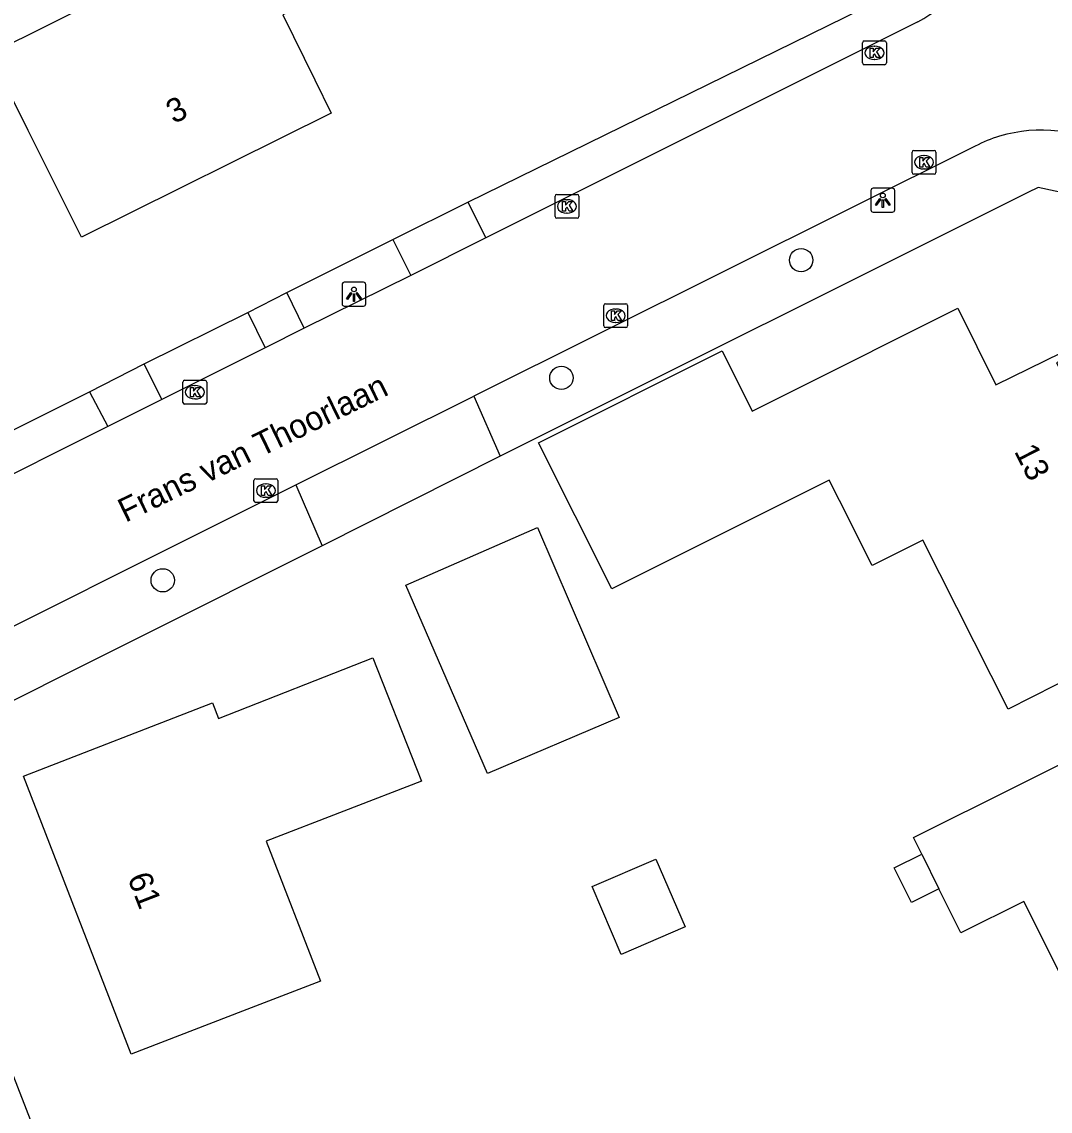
# Model space of a CAD drawing. Extents: x 157321 to 158827, y 386650 to 388532.
# Drawn here: x 158196.57 to 158239.72, y 387106.26 to 387151.98 of the extents above; entities that cross this region are included whole.
import ezdxf

# ---------------------------------------------------------------- set-up
doc = ezdxf.new("R2010")
doc.units = 0
for name, color, linetype in [('IMGEO_Boom', 7, 'Continuous'), ('IMGEO_Groenvoorziening', 7, 'Continuous'), ('IMGEO_Kolk', 7, 'Continuous'), ('IMGEO_Lichtpunt', 7, 'Continuous'), ('IMGEO_Openbare_ruimte_label', 7, 'Continuous'), ('IMGEO_Pand', 7, 'Continuous'), ('IMGEO_Pand_nummerreeks', 7, 'Continuous'), ('IMGEO_Rijbaan_lokaal_gesloten', 7, 'Continuous'), ('IMGEO_Voetpad_open', 7, 'Continuous')]:
    doc.layers.add(name, color=color, linetype=linetype)

msp = doc.modelspace()

# ---------------------------------------------------------------- linework, layer by layer
at = {"layer": 'IMGEO_Boom'}
for centre in [(158229.268, 387141.976), (158219.208, 387137.036), (158202.481, 387128.541)]:
    msp.add_circle(centre, 0.489, dxfattribs=at)
at = {"layer": 'IMGEO_Groenvoorziening'}
for points in [[(158215.288, 387144.405), (158234.705, 387153.947), (158234.987, 387154.127), (158235.248, 387154.335), (158235.487, 387154.569), (158235.655, 387154.773)], [(158242.976, 387143.859), (158242.788, 387144.259), (158239.212, 387145.028), (158238.788, 387144.816), (158216.637, 387133.751)], [(158207.688, 387140.62), (158212.141, 387142.841)], [(158201.703, 387137.626), (158206.059, 387139.781)], [(158185.407, 387131.357), (158188.597, 387131.05), (158199.403, 387136.448)], [(158209.166, 387129.993), (158193.552, 387122.165), (158192.002, 387118.576)]]:
    msp.add_lwpolyline(points, dxfattribs=at)
at = {"layer": 'IMGEO_Kolk'}
for p, q in [((158231.846, 387150.249), (158231.846, 387151.101)), ((158231.921, 387151.175), (158232.773, 387151.175)), ((158232.334, 387150.955), (158232.359, 387150.955)), ((158232.847, 387151.101), (158232.847, 387150.249)), ((158232.773, 387150.175), (158231.921, 387150.175)), ((158232.357, 387150.395), (158232.332, 387150.395)), ((158233.925, 387145.655), (158233.925, 387146.507)), ((158234, 387146.581), (158234.852, 387146.581)), ((158234.926, 387146.507), (158234.926, 387145.655)), ((158234.413, 387146.361), (158234.438, 387146.361)), ((158234.852, 387145.581), (158234, 387145.581)), ((158234.436, 387145.801), (158234.411, 387145.801)), ((158218.942, 387143.806), (158218.942, 387144.658)), ((158219.017, 387144.732), (158219.869, 387144.732)), ((158219.943, 387144.658), (158219.943, 387143.806)), ((158219.43, 387144.512), (158219.455, 387144.512)), ((158219.869, 387143.732), (158219.017, 387143.732)), ((158219.453, 387143.952), (158219.428, 387143.952)), ((158220.988, 387139.22), (158220.988, 387140.072)), ((158221.063, 387140.146), (158221.915, 387140.146)), ((158221.989, 387140.072), (158221.989, 387139.22)), ((158221.476, 387139.926), (158221.501, 387139.926)), ((158221.915, 387139.146), (158221.063, 387139.146)), ((158221.499, 387139.366), (158221.474, 387139.366)), ((158203.326, 387136.008), (158203.326, 387136.86)), ((158203.401, 387136.934), (158204.253, 387136.934)), ((158204.327, 387136.86), (158204.327, 387136.008)), ((158203.814, 387136.714), (158203.839, 387136.714)), ((158204.253, 387135.934), (158203.401, 387135.934)), ((158203.837, 387136.154), (158203.812, 387136.154)), ((158206.311, 387131.88), (158206.311, 387132.732)), ((158206.386, 387132.806), (158207.238, 387132.806)), ((158207.312, 387132.732), (158207.312, 387131.88)), ((158206.799, 387132.586), (158206.824, 387132.586)), ((158207.238, 387131.806), (158206.386, 387131.806)), ((158206.822, 387132.026), (158206.797, 387132.026))]:
    msp.add_line(p, q, dxfattribs=at)
for points in [[(158231.846, 387150.249), (158231.846, 387151.101)], [(158231.921, 387151.175), (158232.773, 387151.175)], [(158232.847, 387151.101), (158232.847, 387150.249)], [(158232.167, 387150.875), (158232.29, 387150.875), (158232.29, 387150.724), (158232.42, 387150.875), (158232.584, 387150.875), (158232.438, 387150.724), (158232.591, 387150.475), (158232.439, 387150.475), (158232.354, 387150.639), (158232.29, 387150.572), (158232.29, 387150.475), (158232.167, 387150.475), (158232.167, 387150.875)], [(158232.773, 387150.175), (158231.921, 387150.175)], [(158233.925, 387145.655), (158233.925, 387146.507)], [(158234, 387146.581), (158234.852, 387146.581)], [(158234.926, 387146.507), (158234.926, 387145.655)], [(158234.246, 387146.281), (158234.369, 387146.281), (158234.369, 387146.13), (158234.499, 387146.281), (158234.663, 387146.281), (158234.517, 387146.13), (158234.67, 387145.881), (158234.518, 387145.881), (158234.433, 387146.045), (158234.369, 387145.978), (158234.369, 387145.881), (158234.246, 387145.881), (158234.246, 387146.281)], [(158234.852, 387145.581), (158234, 387145.581)], [(158218.942, 387143.806), (158218.942, 387144.658)], [(158219.017, 387144.732), (158219.869, 387144.732)], [(158219.943, 387144.658), (158219.943, 387143.806)], [(158219.263, 387144.432), (158219.386, 387144.432), (158219.386, 387144.281), (158219.516, 387144.432), (158219.68, 387144.432), (158219.534, 387144.281), (158219.687, 387144.032), (158219.535, 387144.032), (158219.45, 387144.196), (158219.386, 387144.129), (158219.386, 387144.032), (158219.263, 387144.032), (158219.263, 387144.432)], [(158219.869, 387143.732), (158219.017, 387143.732)], [(158220.988, 387139.22), (158220.988, 387140.072)], [(158221.063, 387140.146), (158221.915, 387140.146)], [(158221.989, 387140.072), (158221.989, 387139.22)], [(158221.309, 387139.846), (158221.432, 387139.846), (158221.432, 387139.695), (158221.562, 387139.846), (158221.726, 387139.846), (158221.58, 387139.695), (158221.733, 387139.446), (158221.581, 387139.446), (158221.496, 387139.61), (158221.432, 387139.543), (158221.432, 387139.446), (158221.309, 387139.446), (158221.309, 387139.846)], [(158221.915, 387139.146), (158221.063, 387139.146)], [(158203.326, 387136.008), (158203.326, 387136.86)], [(158203.401, 387136.934), (158204.253, 387136.934)], [(158204.327, 387136.86), (158204.327, 387136.008)], [(158203.647, 387136.634), (158203.77, 387136.634), (158203.77, 387136.483), (158203.9, 387136.634), (158204.064, 387136.634), (158203.918, 387136.483), (158204.071, 387136.234), (158203.919, 387136.234), (158203.834, 387136.398), (158203.77, 387136.331), (158203.77, 387136.234), (158203.647, 387136.234), (158203.647, 387136.634)], [(158204.253, 387135.934), (158203.401, 387135.934)], [(158206.311, 387131.88), (158206.311, 387132.732)], [(158206.386, 387132.806), (158207.238, 387132.806)], [(158207.312, 387132.732), (158207.312, 387131.88)], [(158206.632, 387132.506), (158206.755, 387132.506), (158206.755, 387132.355), (158206.885, 387132.506), (158207.049, 387132.506), (158206.903, 387132.355), (158207.056, 387132.106), (158206.904, 387132.106), (158206.819, 387132.27), (158206.755, 387132.203), (158206.755, 387132.106), (158206.632, 387132.106), (158206.632, 387132.506)], [(158207.238, 387131.806), (158206.386, 387131.806)]]:
    msp.add_lwpolyline(points, dxfattribs=at)
for centre, start, end in [((158231.923, 387151.099), 91.552, 178.448), ((158231.923, 387151.099), 91.552, 178.448), ((158232.771, 387151.099), 1.552, 88.448), ((158232.771, 387151.099), 1.552, 88.448), ((158231.923, 387150.251), 181.552, 268.448), ((158231.923, 387150.251), 181.552, 268.448), ((158232.771, 387150.251), 271.552, 358.448), ((158232.771, 387150.251), 271.552, 358.448), ((158234.002, 387146.505), 91.552, 178.448), ((158234.002, 387146.505), 91.552, 178.448), ((158234.85, 387146.505), 1.552, 88.448), ((158234.85, 387146.505), 1.552, 88.448), ((158234.002, 387145.657), 181.552, 268.448), ((158234.002, 387145.657), 181.552, 268.448), ((158234.85, 387145.657), 271.552, 358.448), ((158234.85, 387145.657), 271.552, 358.448), ((158219.019, 387144.656), 91.552, 178.448), ((158219.019, 387144.656), 91.552, 178.448), ((158219.867, 387144.656), 1.552, 88.448), ((158219.867, 387144.656), 1.552, 88.448), ((158219.019, 387143.808), 181.552, 268.448), ((158219.019, 387143.808), 181.552, 268.448), ((158219.867, 387143.808), 271.552, 358.448), ((158219.867, 387143.808), 271.552, 358.448), ((158221.065, 387140.07), 91.552, 178.448), ((158221.065, 387140.07), 91.552, 178.448), ((158221.913, 387140.07), 1.552, 88.448), ((158221.913, 387140.07), 1.552, 88.448), ((158221.065, 387139.222), 181.552, 268.448), ((158221.065, 387139.222), 181.552, 268.448), ((158221.913, 387139.222), 271.552, 358.448), ((158221.913, 387139.222), 271.552, 358.448), ((158203.403, 387136.858), 91.552, 178.448), ((158203.403, 387136.858), 91.552, 178.448), ((158204.251, 387136.858), 1.552, 88.448), ((158204.251, 387136.858), 1.552, 88.448), ((158203.403, 387136.01), 181.552, 268.448), ((158203.403, 387136.01), 181.552, 268.448), ((158204.251, 387136.01), 271.552, 358.448), ((158204.251, 387136.01), 271.552, 358.448), ((158206.388, 387132.73), 91.552, 178.448), ((158206.388, 387132.73), 91.552, 178.448), ((158207.236, 387132.73), 1.552, 88.448), ((158207.236, 387132.73), 1.552, 88.448), ((158206.388, 387131.882), 181.552, 268.448), ((158206.388, 387131.882), 181.552, 268.448), ((158207.236, 387131.882), 271.552, 358.448), ((158207.236, 387131.882), 271.552, 358.448)]:
    msp.add_arc(centre, 0.0765, start, end, dxfattribs=at)
for centre, major_axis, ratio, start_param, end_param in [((158232.333, 387150.675), (-0.387, 0.002), 0.722429, 4.712389, 7.853982), ((158232.358, 387150.675), (-0.39, 0.002), 0.717154, 1.570796, 4.712389), ((158234.412, 387146.081), (-0.387, 0.002), 0.722429, 4.712389, 7.853982), ((158234.437, 387146.081), (-0.39, 0.002), 0.717154, 1.570796, 4.712389), ((158219.429, 387144.232), (-0.387, 0.002), 0.722429, 4.712389, 7.853982), ((158219.454, 387144.232), (-0.39, 0.002), 0.717154, 1.570796, 4.712389), ((158221.475, 387139.646), (-0.387, 0.002), 0.722429, 4.712389, 7.853982), ((158221.5, 387139.646), (-0.39, 0.002), 0.717154, 1.570796, 4.712389), ((158203.813, 387136.434), (-0.387, 0.002), 0.722429, 4.712389, 7.853982), ((158203.838, 387136.434), (-0.39, 0.002), 0.717154, 1.570796, 4.712389), ((158206.798, 387132.306), (-0.387, 0.002), 0.722429, 4.712389, 7.853982), ((158206.823, 387132.306), (-0.39, 0.002), 0.717154, 1.570796, 4.712389)]:
    msp.add_ellipse(centre, major_axis=major_axis, ratio=ratio, start_param=start_param, end_param=end_param, dxfattribs=at)
at = {"layer": 'IMGEO_Lichtpunt'}
for p, q in [((158232.199, 387144.895), (158232.199, 387144.088)), ((158232.199, 387144.895), (158232.199, 387144.088)), ((158233.101, 387144.99), (158232.293, 387144.99)), ((158233.101, 387144.99), (158232.293, 387144.99)), ((158233.195, 387144.088), (158233.195, 387144.895)), ((158233.195, 387144.088), (158233.195, 387144.895)), ((158232.293, 387143.994), (158233.101, 387143.994)), ((158232.293, 387143.994), (158233.101, 387143.994)), ((158210.007, 387140.951), (158210.007, 387140.144)), ((158210.007, 387140.951), (158210.007, 387140.144)), ((158210.909, 387141.046), (158210.101, 387141.046)), ((158210.909, 387141.046), (158210.101, 387141.046)), ((158211.003, 387140.144), (158211.003, 387140.951)), ((158211.003, 387140.144), (158211.003, 387140.951)), ((158210.101, 387140.05), (158210.909, 387140.05)), ((158210.101, 387140.05), (158210.909, 387140.05))]:
    msp.add_line(p, q, dxfattribs=at)
for points in [[(158232.573, 387144.559), (158232.612, 387144.531), (158232.424, 387144.269), (158232.386, 387144.296), (158232.573, 387144.559)], [(158232.785, 387144.531), (158232.823, 387144.558), (158233.01, 387144.296), (158232.971, 387144.268), (158232.785, 387144.531)], [(158232.675, 387144.511), (158232.722, 387144.511), (158232.722, 387144.189), (158232.675, 387144.189), (158232.675, 387144.511)], [(158210.381, 387140.615), (158210.42, 387140.587), (158210.232, 387140.325), (158210.194, 387140.352), (158210.381, 387140.615)], [(158210.483, 387140.567), (158210.53, 387140.567), (158210.53, 387140.245), (158210.483, 387140.245), (158210.483, 387140.567)], [(158210.593, 387140.587), (158210.631, 387140.614), (158210.818, 387140.352), (158210.779, 387140.324), (158210.593, 387140.587)]]:
    msp.add_lwpolyline(points, dxfattribs=at)
for centre in [(158232.698, 387144.693), (158210.506, 387140.749)]:
    msp.add_circle(centre, 0.0994, dxfattribs=at)
for centre, start, end in [((158232.293, 387144.895), 90, 180), ((158232.293, 387144.895), 90, 180), ((158233.101, 387144.895), 0, 90), ((158233.101, 387144.895), 0, 90), ((158232.293, 387144.088), 180, 270), ((158232.293, 387144.088), 180, 270), ((158233.101, 387144.088), 270, 0), ((158233.101, 387144.088), 270, 360), ((158210.101, 387140.951), 90, 180), ((158210.101, 387140.951), 90, 180), ((158210.909, 387140.951), 0, 90), ((158210.909, 387140.951), 0, 90), ((158210.101, 387140.144), 180, 270), ((158210.101, 387140.144), 180, 270), ((158210.909, 387140.144), 270, 0), ((158210.909, 387140.144), 270, 360)]:
    msp.add_arc(centre, 0.0946, start, end, dxfattribs=at)
at = {"layer": 'IMGEO_Pand'}
for points in [[(158209.598, 387156.506), (158210.886, 387153.93), (158207.518, 387152.267), (158208.863, 387149.543), (158209.551, 387148.149), (158199.073, 387142.942), (158196.835, 387147.413), (158195.221, 387150.638), (158205.418, 387155.712), (158203.638, 387159.29), (158207.296, 387161.111)], [(158241.927, 387125.143), (158237.953, 387123.139), (158234.377, 387130.232), (158232.247, 387129.158), (158230.881, 387131.887), (158230.45, 387132.748), (158221.325, 387128.183), (158218.256, 387134.317), (158225.953, 387138.168), (158227.216, 387135.644), (158228.664, 387136.368), (158235.845, 387139.961), (158237.438, 387136.738), (158240.204, 387138.107), (158240.346, 387137.862), (158239.987, 387137.671), (158242.915, 387131.889), (158243.896, 387132.383), (158246.391, 387127.394), (158241.927, 387125.143)], [(158216.106, 387120.43), (158212.688, 387128.341), (158218.201, 387130.756), (158221.628, 387122.79), (158216.106, 387120.43)], [(158213.13, 387120.64), (158213.337, 387120.112), (158206.825, 387117.593), (158209.096, 387111.723), (158205.825, 387110.458), (158201.161, 387108.653), (158196.638, 387120.321), (158204.564, 387123.403), (158204.823, 387122.744), (158211.303, 387125.294), (158213.13, 387120.64)], [(158234.33, 387117.055), (158233.984, 387117.749), (158247.232, 387124.348)], [(158221.721, 387112.844), (158220.495, 387115.691), (158223.174, 387116.844), (158224.399, 387113.997), (158221.721, 387112.844)], [(158235.054, 387115.601), (158233.901, 387115.027), (158233.177, 387116.481), (158234.33, 387117.055)], [(158234.33, 387117.055), (158235.054, 387115.601)], [(158241.068, 387110.167), (158239.035, 387114.232), (158238.619, 387115.065), (158235.977, 387113.749), (158235.054, 387115.601)]]:
    msp.add_lwpolyline(points, dxfattribs=at)
at = {"layer": 'IMGEO_Rijbaan_lokaal_gesloten'}
for points in [[(158234.168, 387151.978), (158216.046, 387142.918)], [(158236.573, 387146.759), (158215.541, 387136.269)], [(158216.046, 387142.918), (158212.898, 387141.331)], [(158212.898, 387141.331), (158208.421, 387139.117)], [(158208.421, 387139.117), (158206.785, 387138.29)], [(158206.785, 387138.29), (158202.446, 387136.123)], [(158202.446, 387136.123), (158200.176, 387134.989)], [(158208.063, 387132.543), (158215.541, 387136.269)], [(158200.176, 387134.989), (158188.327, 387129.07)], [(158190.079, 387123.534), (158190.666, 387123.842), (158208.063, 387132.543)]]:
    msp.add_lwpolyline(points, dxfattribs=at)
for centre, radius, start, end in [((158231.303, 387157.381), 6.116, 297.9326, 341.5917), ((158239.347, 387141.384), 6.049, 59.8187, 106.8269), ((158239.339, 387141.409), 6.023, 106.8225, 117.3393)]:
    msp.add_arc(centre, radius, start, end, dxfattribs=at)
at = {"layer": 'IMGEO_Voetpad_open'}
for points in [[(158212.141, 387142.841), (158215.288, 387144.405)], [(158215.288, 387144.405), (158216.046, 387142.918)], [(158212.141, 387142.841), (158212.898, 387141.331)], [(158206.059, 387139.781), (158207.688, 387140.62)], [(158208.421, 387139.117), (158207.688, 387140.62)], [(158206.059, 387139.781), (158206.785, 387138.29)], [(158199.403, 387136.448), (158201.703, 387137.626)], [(158202.446, 387136.123), (158201.703, 387137.626)], [(158199.403, 387136.448), (158200.176, 387134.989)], [(158215.541, 387136.269), (158216.637, 387133.751)], [(158216.637, 387133.751), (158209.166, 387129.993)], [(158208.063, 387132.543), (158209.166, 387129.993)], [(158192.002, 387118.576), (158215.25, 387058.634), (158234.598, 387009.079), (158235.235, 387007.476)]]:
    msp.add_lwpolyline(points, dxfattribs=at)

# ---------------------------------------------------------------- texts
at = {"layer": 'IMGEO_Openbare_ruimte_label'}
msp.add_text('Frans van Thoorlaan', height=1, rotation=25.9242, dxfattribs=at).set_placement((158200.922, 387130.953))
at = {"layer": 'IMGEO_Pand_nummerreeks'}
for s, rotation, p in [('3', 26.4248, (158202.943, 387147.68)), ('13', 296.8601, (158238.192, 387133.955)), ('61', 291.1884, (158200.99, 387116.062))]:
    msp.add_text(s, height=1, rotation=rotation, dxfattribs=at).set_placement(p)

doc.saveas('drawing.dxf')
